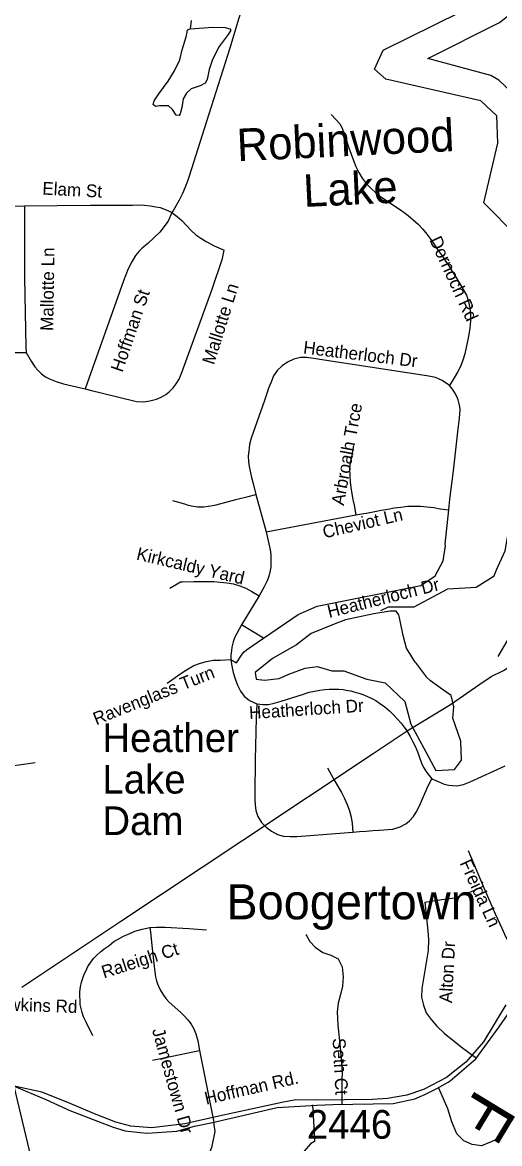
# Model space of a CAD drawing. Extents: x 1268485 to 1426702, y 514839 to 616766.
# Drawn here: x 1352734 to 1355188, y 540290 to 546054 of the extents above; entities that cross this region are included whole.
import ezdxf

# ---------------------------------------------------------------- set-up
doc = ezdxf.new("R2010")
doc.units = 0
for name, color, linetype in [('Old_Level_10', 7, 'Continuous'), ('Old_Level_11', 7, 'Continuous'), ('Old_Level_21', 7, 'Continuous'), ('Old_Level_22', 7, 'Continuous'), ('Old_Level_29', 7, 'Continuous'), ('Old_Level_32', 7, 'Continuous'), ('Old_Level_35', 7, 'Continuous'), ('Old_Level_56', 7, 'Continuous'), ('Old_Level_58', 7, 'Continuous'), ('Old_Level_59', 7, 'Continuous'), ('Old_Level_60', 7, 'Continuous'), ('Old_Level_61', 7, 'Continuous'), ('Old_Level_62', 7, 'Continuous'), ('Old_Level_8', 7, 'Continuous'), ('Old_Level_9', 7, 'Continuous')]:
    doc.layers.add(name, color=color, linetype=linetype)

msp = doc.modelspace()

# ---------------------------------------------------------------- linework, layer by layer
at = {"layer": 'Old_Level_21'}
for p, q in [((1354494.198, 545325.726), (1354494.198, 545325.726)), ((1353144.74, 542450.277), (1353144.74, 542450.277))]:
    msp.add_line(p, q, dxfattribs=at)
at = {"layer": 'Old_Level_29'}
msp.add_lwpolyline([(1353216.579, 538846.826), (1353169.68, 539297.292), (1353136.46, 539512.773), (1353103.24, 539628.873), (1353097.378, 539651.164), (1353071.974, 539716.179), (1353032.892, 539803.486), (1352993.809, 539864.787), (1352913.997, 539980.948), (1352855.067, 540061.691), (1352815.985, 540124.85), (1352786.673, 540182.435), (1352691.153, 540585.577)], dxfattribs=at)
at = {"layer": 'Old_Level_32'}
for points in [[(1352691.153, 540585.577), (1352854.773, 540515.773), (1352976.734, 540459.443), (1353119.022, 540404.678), (1353199.393, 540373.959), (1353261.946, 540355.377), (1353339.855, 540346.434), (1353375.585, 540343.1), (1353527.884, 540353.374), (1353617.713, 540378.605), (1353711.542, 540399.045), (1354042.974, 540475.146), (1354247.964, 540487.472), (1354330.834, 540490.602), (1354639.945, 540495.393), (1354751.445, 540520.331), (1354803.043, 540542.237), (1354864.305, 540573.072), (1354923.06, 540606.142), (1354932.708, 540613.308), (1355064.804, 540725.515), (1355184.662, 540890.168), (1355271.402, 541014.281)], [(1355220.3, 541003.157), (1355104.593, 540812.261), (1355013.904, 540708.99), (1354915.397, 540629.188), (1354796.563, 540568.165), (1354710.565, 540538.435), (1354610.494, 540521.223), (1354531.749, 540516.871), (1354247.173, 540513.741), (1354139.704, 540513.996), (1354067.778, 540501.478), (1353744.464, 540431.278), (1353569.341, 540392.16), (1353397.344, 540370.254), (1353291.018, 540379.642), (1353214.402, 540399.984), (1353104.95, 540442.231), (1352967.353, 540501.691), (1352832.883, 540554.891), (1352691.153, 540585.577)]]:
    msp.add_lwpolyline(points, dxfattribs=at)
at = {"layer": 'Old_Level_35'}
for p, q in [((1352295.524, 545101.334), (1352743.666, 545110.459)), ((1352300.856, 544357.2), (1352753.406, 544357.149)), ((1353933.173, 543626.702), (1353986.589, 543435.338)), ((1353986.589, 543435.338), (1354448.264, 543521.818)), ((1354907.99, 543371.617), (1354926.342, 543547.809)), ((1353950.295, 543106.382), (1353859.662, 542956.541)), ((1353973.978, 542889.13), (1353859.662, 542956.541)), ((1352327.922, 542185.135), (1352798.414, 542248.547)), ((1355025.793, 541796.049), (1355102.79, 541612.835)), ((1353644.152, 540768.583), (1353717.253, 540400.567))]:
    msp.add_line(p, q, dxfattribs=at)
for points in [[(1353961.367, 546800.755), (1353998.482, 546380.859), (1353993.663, 546338.003), (1353989.972, 546319.805), (1353985.769, 546302.324), (1353977.464, 546282.486), (1353969.877, 546264.339), (1353956.651, 546241.885), (1353940.144, 546220.047), (1353918.614, 546196.927), (1353894.52, 546167.195), (1353879.962, 546145.357), (1353865.403, 546121.263), (1353855.868, 546101.117), (1353845.615, 546071.385), (1353799.991, 545922.67), (1353680.343, 545544.247), (1353591.453, 545263.325), (1353582.636, 545238.36), (1353571.358, 545206.988), (1353556.902, 545174.64), (1353539.985, 545139.628), (1353509.843, 545088.365), (1353502.666, 545077.497)], [(1354321.131, 545580.49), (1354368.498, 545531.123), (1354380.494, 545505.492), (1354391.157, 545473.196), (1354401.922, 545440.9), (1354412.892, 545408.707), (1354424.272, 545376.616), (1354436.165, 545344.885), (1354448.776, 545313.358), (1354463.848, 545282.754), (1354481.585, 545253.585), (1354501.782, 545226.365), (1354524.953, 545201.502), (1354550.585, 545178.741), (1354577.549, 545157.98), (1354605.333, 545138.5), (1354633.836, 545119.686), (1354662.338, 545100.976), (1354690.533, 545081.854), (1354717.702, 545061.708), (1354743.846, 545040.023), (1354768.76, 545016.648), (1354792.136, 544991.631), (1354813.461, 544965.129), (1354833.249, 544937.6), (1354853.036, 544909.867), (1354872.516, 544881.928), (1354891.791, 544853.836), (1354910.861, 544825.488), (1354929.521, 544796.934), (1354947.975, 544768.227), (1354966.02, 544739.366), (1354983.655, 544710.351), (1355000.879, 544681.182), (1355017.283, 544651.757), (1355028.151, 544619.462), (1355033.995, 544585.423), (1355037.481, 544551.692), (1355037.583, 544517.448), (1355033.995, 544483.615), (1355028.766, 544449.986), (1355023.025, 544416.255), (1355016.36, 544382.729), (1355008.466, 544349.562), (1354999.136, 544317.01), (1354987.243, 544285.483), (1354971.659, 544255.443), (1354953.717, 544226.274), (1354930.546, 544187.622)], [(1352743.666, 545110.459), (1353082.207, 545115.38), (1353188.116, 545115.022), (1353256.296, 545115.022), (1353299.357, 545115.38), (1353329.704, 545115.79), (1353361.385, 545114.56), (1353390.092, 545110.459), (1353419.21, 545105.948), (1353441.355, 545102.257), (1353464.731, 545094.414), (1353484.109, 545085.802), (1353502.666, 545077.497)], [(1352743.666, 545110.459), (1352744.281, 544741.417), (1352751.15, 544386.984), (1352753.406, 544357.149)], [(1353502.666, 545077.497), (1353483.596, 545032.642), (1353440.638, 544976.611), (1353377.789, 544917.915), (1353349.902, 544893.309), (1353332.575, 544875.674), (1353314.531, 544855.579), (1353295.666, 544823.95), (1353278.031, 544786.989), (1353253.733, 544725.884), (1353056.575, 544170.449)], [(1353502.666, 545077.497), (1353529.733, 545056.94), (1353552.596, 545035.922), (1353601.501, 544985.121), (1353626.21, 544962.616), (1353651.124, 544945.084), (1353679.011, 544928.27), (1353719.713, 544905.356), (1353770.977, 544883.62)], [(1353423.208, 544117.443), (1353446.584, 544127.542), (1353470.473, 544140.46), (1353488.005, 544154.609), (1353508.612, 544175.729), (1353524.709, 544195.978), (1353539.37, 544220.738), (1353554.134, 544254.213), (1353709.256, 544682.618), (1353762.159, 544840.149), (1353770.977, 544883.62)], [(1352753.406, 544357.149), (1352777.704, 544313.063), (1352797.902, 544283.689), (1352813.076, 544265.747), (1352831.018, 544248.317), (1352852.138, 544232.683), (1352873.258, 544222.122), (1352906.272, 544208.794), (1352945.232, 544196.901), (1353056.575, 544170.449)], [(1354263.614, 544320.957), (1354232.856, 544326.699), (1354194.922, 544331.62), (1354163.241, 544331.62), (1354128.587, 544322.239), (1354096.907, 544307.937), (1354069.02, 544288.764), (1354044.003, 544264.619), (1354025.549, 544237.757), (1354012.425, 544204.898), (1353999.405, 544173.576), (1353991.408, 544150.918), (1353977.977, 544110.522), (1353909.284, 543916.338), (1353901.287, 543883.325), (1353897.596, 543849.235), (1353895.033, 543825.449), (1353896.468, 543794.896), (1353899.954, 543771.674), (1353905.593, 543747.734), (1353912.462, 543714.311), (1353920.972, 543684.168), (1353933.173, 543626.702)], [(1354930.546, 544187.622), (1354892.714, 544213.51), (1354874.157, 544222.122), (1354857.65, 544228.376), (1354840.118, 544232.118), (1354813.154, 544236.989), (1354263.614, 544320.957)], [(1353056.575, 544170.449), (1353088.973, 544161.068), (1353138.083, 544149.124), (1353319.862, 544105.499), (1353357.592, 544104.115), (1353388.349, 544108.729), (1353423.208, 544117.443)], [(1354926.342, 543547.809), (1354932.392, 543602.711), (1354950.231, 543747.939), (1354972.582, 543949.813), (1354981.296, 544019.582), (1354984.782, 544061.567), (1354982.834, 544078.329), (1354980.271, 544093.4), (1354975.35, 544113.65), (1354968.378, 544131.182), (1354958.126, 544150.61), (1354946.233, 544168.194), (1354930.546, 544187.622)], [(1355580.356, 544050.442), (1355552.469, 544016.865), (1355511.254, 543972.932), (1355489.518, 543948.583), (1355477.215, 543933.255), (1355466.655, 543917.62), (1355456.3, 543900.088), (1355446.355, 543879.429), (1355438.05, 543858.513), (1355433.744, 543841.699), (1355428.413, 543807.302), (1355410.47, 543662.689), (1355378.38, 543384.895), (1355353.261, 543157.748), (1355349.365, 543125.709), (1355343.726, 543099), (1355335.626, 543071.113), (1355325.784, 543047.892), (1355311.635, 543021.901), (1355179.274, 542793.319)], [(1354436.371, 543879.48), (1354423.452, 543809.865), (1354419.761, 543792.794), (1354415.353, 543758.295), (1354416.583, 543724.922), (1354418.326, 543691.14), (1354423.965, 543651.36), (1354432.987, 543602.198), (1354439.241, 543571.748), (1354448.264, 543521.818)], [(1353506.152, 543596.816), (1353566.745, 543579.643), (1353581.098, 543574.363), (1353603.039, 543568.262), (1353634.412, 543564.264), (1353666.708, 543563.648), (1353700.234, 543568.621), (1353729.761, 543574.055), (1353793.737, 543591.638), (1353831.877, 543602.045), (1353894.418, 543617.116), (1353933.173, 543626.702)], [(1354448.264, 543521.818), (1354478.714, 543527.252), (1354512.24, 543533.557), (1354545.663, 543539.914), (1354579.087, 543546.271), (1354612.613, 543552.268), (1354646.139, 543557.754), (1354679.767, 543562.572), (1354713.396, 543566.263), (1354747.537, 543567.442), (1354781.576, 543566.571), (1354815.512, 543564.264), (1354849.14, 543560.009), (1354882.769, 543554.063), (1354926.342, 543547.809)], [(1353986.589, 543435.338), (1354006.991, 543342.397), (1354010.375, 543316.253), (1354011.913, 543299.336), (1354011.605, 543278.113), (1354010.375, 543254.892), (1354007.299, 543236.232), (1354003.916, 543219.93), (1353998.994, 543202.142), (1353992.125, 543183.329), (1353977.361, 543151.648), (1353950.295, 543106.382)], [(1353973.978, 542889.13), (1354151.861, 543009.7), (1354249.876, 543053.376), (1354781.883, 543159.696), (1354856.112, 543209.523), (1354896.61, 543285.444), (1354908.708, 543362.697), (1354907.99, 543371.617)], [(1353492.208, 543145.804), (1353546.239, 543177.74), (1353557.107, 543177.945), (1353614.727, 543179.073), (1353649.176, 543179.74), (1353717.253, 543179.022), (1353750.881, 543176.664), (1353784.1, 543172.512), (1353818.344, 543167.078), (1353851.049, 543157.184), (1353882.627, 543144.881), (1353913.078, 543128.887), (1353950.295, 543106.382)], [(1353859.662, 542956.541), (1353824.29, 542890.77), (1353817.728, 542870.419), (1353813.73, 542855.706), (1353810.654, 542841.814), (1353808.501, 542825.256), (1353806.04, 542800.65), (1353805.425, 542779.376)], [(1353805.425, 542779.376), (1353833.722, 542761.024), (1353863.763, 542806.238), (1353874.118, 542817.618), (1353886.011, 542829.049), (1353913.385, 542848.119), (1353973.978, 542889.13)], [(1353477.752, 542657.062), (1353531.271, 542694.484), (1353558.748, 542713.554), (1353586.327, 542730.727), (1353615.855, 542747.49), (1353649.176, 542760.614), (1353679.831, 542768.918), (1353714.997, 542774.455), (1353752.829, 542775.685), (1353805.425, 542779.376)], [(1353805.425, 542779.376), (1353810.962, 542745.235), (1353817.728, 542711.811), (1353826.853, 542679.259), (1353838.951, 542647.117), (1353854.33, 542616.462), (1353874.528, 542589.754), (1353901.082, 542568.685), (1353938.299, 542550.999)], [(1353938.299, 542550.999), (1353969.877, 542548.128), (1353998.277, 542547.359), (1354028.112, 542553.921), (1354064.611, 542565.25), (1354174.827, 542599.494), (1354208.353, 542610.208), (1354234.907, 542616.308), (1354262.794, 542621.486), (1354289.246, 542624.664), (1354310.469, 542626.305), (1354336.715, 542627.022), (1354361.219, 542626.305), (1354382.647, 542623.741), (1354406.535, 542619.896), (1354422.735, 542616.923), (1354443.957, 542611.438), (1354464.36, 542605.645), (1354484.455, 542598.52), (1354507.729, 542588.523), (1354523.825, 542582.064), (1354550.379, 542567.198), (1354570.782, 542553.921), (1354597.849, 542534.851), (1354622.148, 542514.807), (1354644.396, 542493.174), (1354663.158, 542472.515), (1354680.588, 542451.498), (1354696.479, 542431.453), (1354710.423, 542411.358), (1354728.16, 542382.293), (1354742.001, 542355.789), (1354753.381, 542333.798), (1354762.403, 542311.857), (1354768.452, 542295.709), (1354773.989, 542279.869), (1354785.677, 542246.548), (1354790.906, 542233.63), (1354797.672, 542221.07), (1354808.027, 542204.563), (1354818.793, 542191.645), (1354839.4, 542165.245)], [(1353938.299, 542550.999), (1353937.581, 542515.115), (1353936.043, 542478.615), (1353931.225, 542262.695), (1353928.764, 542087.428), (1353928.867, 542058.054), (1353929.994, 542031.704), (1353934.506, 542001.921), (1353944.143, 541971.163), (1353963.11, 541941.431), (1353986.589, 541916.414), (1354013.963, 541895.499), (1354044.721, 541879.556), (1354076.914, 541870.483), (1354110.85, 541868.073), (1354145.504, 541868.995), (1354433.397, 541891.705)], [(1354302.882, 542221.48), (1354323.797, 542183.187), (1354340.919, 542153.813), (1354357.733, 542124.234), (1354374.137, 542094.45), (1354389.516, 542064.205), (1354403.972, 542033.191), (1354416.378, 542001.511), (1354425.093, 541968.856), (1354429.399, 541935.176), (1354433.397, 541891.705)], [(1354839.4, 542165.245), (1354870.978, 542151.455), (1354902.659, 542137.665), (1354926.24, 542131.872), (1354945.515, 542130.386), (1354968.481, 542129.617), (1355002.622, 542135.82), (1355036.66, 542149.558), (1355216.286, 542231.323)], [(1354433.397, 541891.705), (1354467.231, 541894.064), (1354501.27, 541896.319), (1354535.103, 541898.728), (1354569.039, 541901.804), (1354638.962, 541906.93), (1354676.897, 541918.311), (1354705.501, 541934.151), (1354725.084, 541949.581), (1354744.359, 541971.061), (1354759.328, 541993.257), (1354776.347, 542026.425), (1354818.075, 542125.055), (1354839.4, 542165.245)], [(1354802.594, 541531.736), (1354890.253, 541544.757), (1354956.998, 541553.42), (1355042.71, 541586.69), (1355102.79, 541612.835)], [(1355102.79, 541612.835), (1355165.536, 541471.4), (1355198.652, 541397.376), (1355219.977, 541351.803), (1355236.381, 541322.429), (1355244.276, 541310.793), (1355252.58, 541299.668), (1355281.903, 541270.038), (1355342.086, 541228.31), (1355377.457, 541200.885)], [(1354802.594, 541531.736), (1354817.767, 541384.457), (1354822.176, 541338.731), (1354819.715, 541282.547), (1354787.01, 541086.927), (1354786.599, 541042.175), (1354795.827, 541001.062), (1354810.386, 540962.87), (1354835.299, 540928.063), (1354864.724, 540894.23), (1354902.454, 540857.73), (1354990.729, 540786.526), (1355068.854, 540729.265)], [(1353096.355, 540843.992), (1353060.984, 540913.607), (1353048.475, 540940.981), (1353040.478, 540963.896), (1353034.84, 540984.452), (1353031.251, 541004.137), (1353030.021, 541024.694), (1353028.79, 541048.839), (1353029.611, 541069.754), (1353032.379, 541095.898), (1353037.608, 541119.633), (1353044.169, 541140.138), (1353051.346, 541160.643), (1353059.343, 541177.15), (1353070.211, 541199.705), (1353085.077, 541222.62), (1353099.636, 541240.665), (1353116.86, 541259.273), (1353135.725, 541276.139), (1353154.795, 541290.646), (1353179.299, 541308.691), (1353204.213, 541328.017), (1353225.128, 541341.294), (1353254.143, 541356.98), (1353285.106, 541370.668), (1353312.378, 541381.126), (1353348.979, 541391.994), (1353388.964, 541400.144)], [(1353388.964, 541400.144), (1353422.593, 541403.117), (1353467.294, 541403.117), (1353588.788, 541395.069), (1353680.138, 541389.071)], [(1353388.964, 541400.144), (1353391.63, 541376.768), (1353400.858, 541293.414), (1353410.597, 541200.372), (1353414.083, 541173.613), (1353417.467, 541147.674), (1353423.413, 541127.271), (1353427.617, 541111.585), (1353433.973, 541098.359), (1353442.175, 541079.699), (1353455.299, 541058.015), (1353470.985, 541036.331), (1353488.825, 541016.748), (1353547.47, 540963.64), (1353564.079, 540948.312), (1353584.482, 540926.269), (1353600.578, 540904.123), (1353615.137, 540879.056), (1353625.287, 540853.988), (1353635.54, 540817.438), (1353644.152, 540768.583)], [(1354191.538, 541365.49), (1354196.357, 541356.673), (1354212.351, 541329.555), (1354239.623, 541299.207), (1354278.583, 541272.961), (1354320.414, 541258.915), (1354358.246, 541239.383), (1354377.213, 541199.142), (1354383.467, 541147.827), (1354379.981, 541098.359), (1354369.626, 541056.938), (1354356.605, 541012.237), (1354353.324, 540982.299)], [(1354353.324, 540982.299), (1354351.787, 540967.638), (1354356.093, 540899.458), (1354367.165, 540785.86), (1354377.521, 540659.086), (1354377.11, 540615.205), (1354375.983, 540490.225)], [(1353402.498, 540718.858), (1353503.384, 540738.748), (1353619.238, 540762.74), (1353644.152, 540768.583)], [(1355186.143, 540317.571), (1355144.518, 540298.399), (1355094.28, 540278.868), (1355046.708, 540284.712), (1355003.134, 540303.935), (1354967.148, 540340.179), (1354942.337, 540401.387), (1354921.831, 540468.797), (1354875.49, 540575.374)], [(1354224.962, 540488.739), (1354232.754, 540375.448), (1354235.419, 540301.372), (1354214.299, 540288.198), (1354182.516, 540251.186), (1354132.381, 540179.726), (1354111.158, 540150.711), (1354105.827, 540100.421), (1354110.338, 540066.588), (1354111.158, 540044.852), (1354100.598, 540034.292), (1354069.635, 540031.678), (1354050.36, 540029.012), (1354034.468, 540037.009), (1354026.676, 540076.635), (1354023.088, 540151.889), (1354066.252, 540161.271), (1354067.789, 540159.63), (1354111.158, 540150.711)], [(1353683.829, 540191.516), (1353687.418, 540214.482), (1353709.256, 540276.869), (1353724.737, 540351.61), (1353717.253, 540400.567)]]:
    msp.add_lwpolyline(points, dxfattribs=at)
at = {"layer": 'Old_Level_56'}
msp.add_lwpolyline([(1352729.828, 541094.266), (1353239.688, 541433.167), (1353867.168, 541849.738), (1354537.247, 542295.065), (1354711.871, 542411.406), (1354935.097, 542546.578), (1355085.474, 542651.201), (1355144.324, 542692.036), (1355206.968, 542722.59), (1355292.297, 542776.699), (1355517.001, 542895.833), (1355875.601, 543096.112), (1356003.134, 543159.375), (1356061.818, 543192.01), (1356086.102, 543205.527), (1356126.225, 543210.722), (1356362.55, 543221.371), (1356534.678, 543223.708), (1356657.888, 543271.051), (1357132.971, 543492.595), (1357725.39, 543767.803), (1358232.838, 544006.704), (1358568.269, 544159.426), (1358861.738, 544304.988)], dxfattribs=at)
at = {"layer": 'Old_Level_58'}
msp.add_line((1354811.226, 542794.535), (1354811.226, 542794.535), dxfattribs=at)
at = {"layer": 'Old_Level_59'}
msp.add_lwpolyline([(1354576.241, 543031.104), (1354616.043, 543048.806), (1354748.717, 543048.806), (1354921.191, 543141.743), (1355067.131, 543150.594), (1355160.003, 543208.126), (1355171.995, 543240.486), (1355215.979, 543338.091), (1355254.016, 543553.96), (1355295.949, 544311.371), (1355323.016, 544379.756)], dxfattribs=at)
at = {"layer": 'Old_Level_60'}
for points in [[(1355323.016, 544379.756), (1355248.992, 544430.506), (1355287.952, 544705.43), (1355276.982, 544955.132), (1355105.968, 545125.94), (1355178.967, 545433.006), (1355173.943, 545574.287), (1355091.922, 545651.489), (1354602.975, 545763.089), (1354544.946, 545813.48), (1354588.929, 545911.034), (1355119.912, 546176.064), (1355181.94, 546309.398), (1355195.986, 546565.15), (1355374.894, 546738.829), (1355408.933, 546810.29), (1355447.892, 547052.456), (1355589.891, 547417.244), (1355681.959, 547431.803), (1355863.943, 547401.813)], [(1354753.138, 542765.572), (1354708.914, 542836.38), (1354691.225, 542902.764), (1354677.957, 542969.147), (1354669.112, 543008.977), (1354655.845, 543026.679), (1354624.888, 543026.679), (1354540.862, 543013.402), (1354394.921, 542982.423), (1354337.43, 542960.296), (1354218.024, 542911.615), (1354142.843, 542854.083), (1354019.014, 542783.274), (1353930.565, 542712.466), (1353934.988, 542677.061), (1353979.212, 542672.636), (1354054.394, 542681.487), (1354103.04, 542703.615), (1354187.067, 542734.593), (1354248.981, 542743.444), (1354324.162, 542721.317), (1354386.076, 542721.317), (1354505.482, 542677.061), (1354598.353, 542659.359), (1354700.069, 542561.998), (1354731.026, 542446.933), (1354797.363, 542323.019), (1354859.277, 542207.955), (1354956.57, 542212.38), (1354991.95, 542261.061), (1354987.528, 542358.423), (1354947.726, 542477.912), (1354952.148, 542535.444), (1354938.881, 542592.976), (1354894.656, 542623.955), (1354832.743, 542668.211)]]:
    msp.add_lwpolyline(points, dxfattribs=at)
at = {"layer": 'Old_Level_61'}
msp.add_lwpolyline([(1355646.059, 546160.629), (1355527.532, 545920.752), (1355517.243, 545886.782), (1355498.809, 545751.456), (1355361.89, 545403.692), (1355353.085, 545357.063), (1355398.393, 545143.713), (1355385.878, 545043.31), (1355259.92, 545169.538), (1355315.905, 545404.685), (1355318.726, 545434.022), (1355313.394, 545583.957), (1355305.759, 545622.865), (1355282.657, 545662.991), (1355183.444, 545757.314), (1355143.106, 545782.056), (1354817.811, 545869.086), (1355187.816, 546053.826), (1355226.1, 546083.962)], dxfattribs=at)
at = {"layer": 'Old_Level_62'}
for points in [[(1353601.706, 546063.848), (1353596.785, 546020.429)], [(1353596.785, 546020.429), (1353713.049, 546029.605), (1353777.026, 546028.272), (1353800.914, 546021.249), (1353804.81, 546013.765), (1353792.199, 545991.875), (1353744.832, 545930.462), (1353711.409, 545863.872), (1353694.185, 545811.686), (1353683.009, 545760.218), (1353672.757, 545742.379), (1353648.355, 545728.896), (1353602.014, 545713.414), (1353577.51, 545690.141), (1353560.798, 545660.921), (1353553.826, 545616.732), (1353545.112, 545584.899), (1353538.96, 545575.209), (1353525.017, 545577.107), (1353505.639, 545606.224), (1353484.006, 545624.729), (1353468.012, 545625.037), (1353438.074, 545625.652), (1353417.877, 545621.961), (1353406.189, 545632.009), (1353410.597, 545651.643), (1353435.409, 545687.219), (1353482.878, 545752.734), (1353515.994, 545805.432), (1353543.164, 545861.514), (1353554.442, 545912.982), (1353575.869, 545980.649), (1353580.483, 546004.333), (1353582.636, 546016.636), (1353596.785, 546020.429)], [(1354753.138, 542765.572), (1354708.914, 542836.38), (1354691.225, 542902.764), (1354677.957, 542969.147), (1354669.112, 543008.977), (1354655.845, 543026.679), (1354624.888, 543026.679), (1354540.862, 543013.402), (1354394.921, 542982.423), (1354337.43, 542960.296), (1354218.024, 542911.615), (1354142.843, 542854.083), (1354019.014, 542783.274), (1353930.565, 542712.466), (1353934.988, 542677.061), (1353979.212, 542672.636), (1354054.394, 542681.487), (1354103.04, 542703.615), (1354187.067, 542734.593), (1354248.981, 542743.444), (1354324.162, 542721.317), (1354386.076, 542721.317), (1354505.482, 542677.061), (1354598.353, 542659.359), (1354700.069, 542561.998), (1354731.026, 542446.933), (1354797.363, 542323.019), (1354859.277, 542207.955), (1354956.57, 542212.38), (1354991.95, 542261.061), (1354987.528, 542358.423), (1354947.726, 542477.912), (1354952.148, 542535.444), (1354938.881, 542592.976), (1354894.656, 542623.955), (1354832.743, 542668.211)], [(1354753.138, 542765.572), (1354810.63, 542690.338), (1354832.743, 542668.211)]]:
    msp.add_lwpolyline(points, dxfattribs=at)

# ---------------------------------------------------------------- texts
at = {"layer": 'Old_Level_10'}
for s, height, rotation, p in [('Elam St', 65.6167, 356.9483083, (1352834.556, 545169.424)), ('Dornoch Rd', 65.6167, 294.5648333, (1354825.394, 544936.575)), ('Mallotte Ln', 65.61666, 89.110625, (1352891.708, 544467.703)), ('Hoffman St', 65.6167, 71.1159056, (1353247.707, 544251.651)), ('Mallotte Ln', 65.61666, 72.6236861, (1353718.423, 544290.606)), ('Heatherloch Dr', 65.61666, 353.0576194, (1354175.19, 544351.948)), ('Arbroalh Trce', 65.61666, 79.6313917, (1354386.114, 543567.818)), ('Cheviot Ln', 65.6167, 13.0007944, (1354286.016, 543401.077)), ('Kirkcaldy Yard', 65.61666, 346.7389528, (1353315.682, 543293.362)), ('Heatherloch Dr', 65.61666, 14.1414861, (1354311.114, 542991.788)), ('Ravenglass Turn', 65.61666, 21.8800028, (1353113.136, 542440.454)), ('Heatherloch Dr', 65.61666, 3.7265306, (1353901.334, 542472.085)), ('Freida Ln', 65.6167, 294.8200833, (1354981.027, 541732.425)), ('Raleigh Ct', 65.6167, 17.7797222, (1353152.864, 541138.343)), ('Alton Dr', 65.6167, 86.8906889, (1354942.425, 541011.342)), ('Old Neal Hawkins Rd', 65.61666, 358.0399333, (1352181.882, 540989.648)), ('Jamestown Dr', 65.61666, 285.7323056, (1353399.444, 540873.738)), ('Seth Ct', 65.6167, 272.8404222, (1354328.976, 540830.982))]:
    msp.add_text(s, height=height, rotation=rotation, dxfattribs=at).set_placement(p)
at = {"layer": 'Old_Level_11'}
msp.add_text('Hoffman Rd.', height=65.61666, rotation=12.9316083, dxfattribs=at).set_placement((1353678.546, 540489.626))
at = {"layer": 'Old_Level_21'}
for s, p in [('Robinwood', (1353839.779, 545340.019)), ('Lake', (1354181.536, 545105.143))]:
    msp.add_text(s, height=167.3225, rotation=2.7275194, dxfattribs=at).set_placement(p)
for s, p in [('Heather ', (1353144.74, 542302.64)), ('Lake', (1353144.74, 542089.385)), ('Dam', (1353144.74, 541876.131))]:
    msp.add_text(s, height=147.6375, dxfattribs=at).set_placement(p)
at = {"layer": 'Old_Level_22'}
msp.add_text('F', height=246.062, rotation=238.7533944, dxfattribs=at).set_placement((1355070.491, 540578.594))
at = {"layer": 'Old_Level_8'}
msp.add_text('2446', height=147.6375, dxfattribs=at).set_placement((1354196.1, 540314.706))
at = {"layer": 'Old_Level_9'}
msp.add_text('Boogertown', height=180.4458, rotation=0.0000167, dxfattribs=at).set_placement((1353782.252, 541442.811))

doc.saveas('drawing.dxf')
